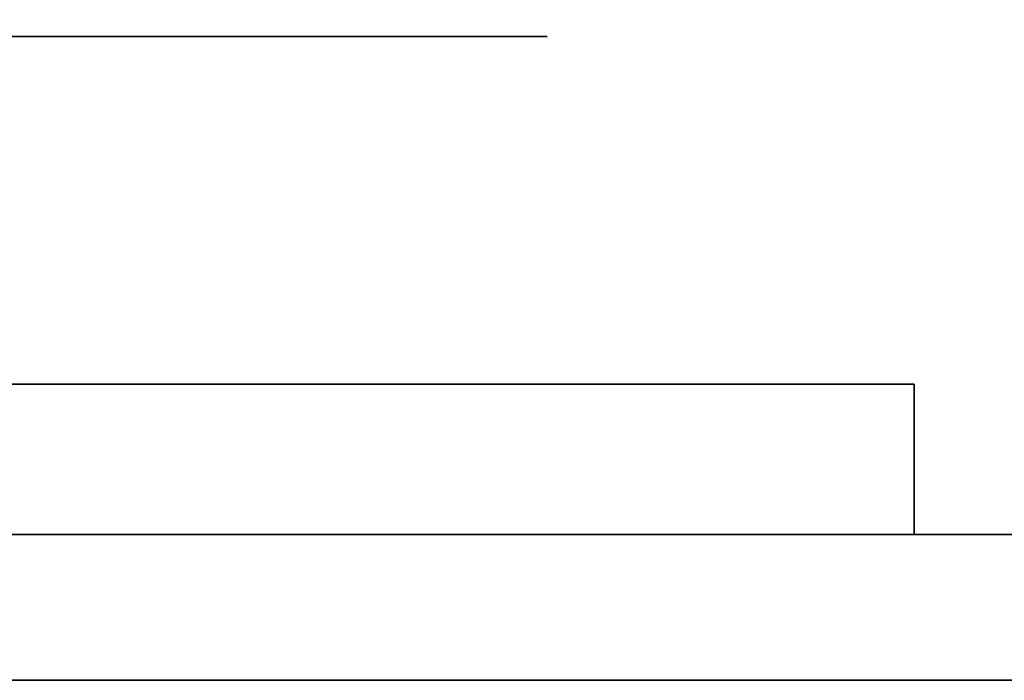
# Model space of a CAD drawing. Extents: x -1299 to -1246.9, y 2743.7 to 2747.9.
# Tile 315 of 656: x -1260.9362 to -1260.8943, y 2746.8303 to 2746.8585. Entities that reach past the tile are written whole.
import ezdxf

# ---------------------------------------------------------------- set-up
doc = ezdxf.new("R2010")
doc.units = 0
doc.header["$LTSCALE"] = 150
doc.header["$MEASUREMENT"] = 0
doc.layers.add('3DFACE_BOLT', color=7, linetype='CONTINUOUS')
doc.layers.add('3DFACE_SHAPE', color=7, linetype='CONTINUOUS')

msp = doc.modelspace()

# ---------------------------------------------------------------- linework, layer by layer
at = {"layer": '3DFACE_BOLT', "color": 1}
for points, invisible_edges in [([(-1260.934727, 2746.823949, 0.135528), (-1260.935119, 2746.823949, 0.138), (-1260.934727, 2746.873949, 0.135528)], 14), ([(-1260.934727, 2746.873949, 0.135528), (-1260.935119, 2746.823949, 0.138), (-1260.935119, 2746.873949, 0.138)], 3), ([(-1260.935119, 2746.823949, 0.138), (-1260.934727, 2746.823949, 0.140472), (-1260.935119, 2746.873949, 0.138)], 14), ([(-1260.935119, 2746.873949, 0.138), (-1260.934727, 2746.823949, 0.140472), (-1260.934727, 2746.873949, 0.140472)], 3), ([(-1260.934727, 2746.823949, 0.065528), (-1260.935119, 2746.823949, 0.068), (-1260.934727, 2746.873949, 0.065528)], 14), ([(-1260.934727, 2746.873949, 0.065528), (-1260.935119, 2746.823949, 0.068), (-1260.935119, 2746.873949, 0.068)], 3), ([(-1260.935119, 2746.823949, 0.068), (-1260.934727, 2746.823949, 0.070472), (-1260.935119, 2746.873949, 0.068)], 14), ([(-1260.935119, 2746.873949, 0.068), (-1260.934727, 2746.823949, 0.070472), (-1260.934727, 2746.873949, 0.070472)], 3), ([(-1260.933591, 2746.823949, 0.133298), (-1260.934727, 2746.823949, 0.135528), (-1260.933591, 2746.873949, 0.133298)], 14), ([(-1260.933591, 2746.873949, 0.133298), (-1260.934727, 2746.823949, 0.135528), (-1260.934727, 2746.873949, 0.135528)], 3), ([(-1260.934727, 2746.823949, 0.140472), (-1260.933591, 2746.823949, 0.142702), (-1260.934727, 2746.873949, 0.140472)], 14), ([(-1260.934727, 2746.873949, 0.140472), (-1260.933591, 2746.823949, 0.142702), (-1260.933591, 2746.873949, 0.142702)], 3), ([(-1260.933591, 2746.823949, 0.063298), (-1260.934727, 2746.823949, 0.065528), (-1260.933591, 2746.873949, 0.063298)], 14), ([(-1260.933591, 2746.873949, 0.063298), (-1260.934727, 2746.823949, 0.065528), (-1260.934727, 2746.873949, 0.065528)], 3), ([(-1260.934727, 2746.823949, 0.070472), (-1260.933591, 2746.823949, 0.072702), (-1260.934727, 2746.873949, 0.070472)], 14), ([(-1260.934727, 2746.873949, 0.070472), (-1260.933591, 2746.823949, 0.072702), (-1260.933591, 2746.873949, 0.072702)], 3), ([(-1260.931821, 2746.823949, 0.131528), (-1260.933591, 2746.823949, 0.133298), (-1260.931821, 2746.873949, 0.131528)], 14), ([(-1260.931821, 2746.873949, 0.131528), (-1260.933591, 2746.823949, 0.133298), (-1260.933591, 2746.873949, 0.133298)], 3), ([(-1260.933591, 2746.823949, 0.142702), (-1260.931821, 2746.823949, 0.144472), (-1260.933591, 2746.873949, 0.142702)], 14), ([(-1260.933591, 2746.873949, 0.142702), (-1260.931821, 2746.823949, 0.144472), (-1260.931821, 2746.873949, 0.144472)], 3), ([(-1260.931821, 2746.823949, 0.061528), (-1260.933591, 2746.823949, 0.063298), (-1260.931821, 2746.873949, 0.061528)], 14), ([(-1260.931821, 2746.873949, 0.061528), (-1260.933591, 2746.823949, 0.063298), (-1260.933591, 2746.873949, 0.063298)], 3), ([(-1260.933591, 2746.823949, 0.072702), (-1260.931821, 2746.823949, 0.074472), (-1260.933591, 2746.873949, 0.072702)], 14), ([(-1260.933591, 2746.873949, 0.072702), (-1260.931821, 2746.823949, 0.074472), (-1260.931821, 2746.873949, 0.074472)], 3), ([(-1260.929591, 2746.823949, 0.130392), (-1260.931821, 2746.823949, 0.131528), (-1260.929591, 2746.873949, 0.130392)], 14), ([(-1260.929591, 2746.873949, 0.130392), (-1260.931821, 2746.823949, 0.131528), (-1260.931821, 2746.873949, 0.131528)], 3), ([(-1260.931821, 2746.823949, 0.144472), (-1260.929591, 2746.823949, 0.145608), (-1260.931821, 2746.873949, 0.144472)], 14), ([(-1260.931821, 2746.873949, 0.144472), (-1260.929591, 2746.823949, 0.145608), (-1260.929591, 2746.873949, 0.145608)], 3), ([(-1260.929591, 2746.823949, 0.060392), (-1260.931821, 2746.823949, 0.061528), (-1260.929591, 2746.873949, 0.060392)], 14), ([(-1260.929591, 2746.873949, 0.060392), (-1260.931821, 2746.823949, 0.061528), (-1260.931821, 2746.873949, 0.061528)], 3), ([(-1260.931821, 2746.823949, 0.074472), (-1260.929591, 2746.823949, 0.075608), (-1260.931821, 2746.873949, 0.074472)], 14), ([(-1260.931821, 2746.873949, 0.074472), (-1260.929591, 2746.823949, 0.075608), (-1260.929591, 2746.873949, 0.075608)], 3), ([(-1260.927119, 2746.823949, 0.13), (-1260.929591, 2746.823949, 0.130392), (-1260.927119, 2746.873949, 0.13)], 14), ([(-1260.927119, 2746.873949, 0.13), (-1260.929591, 2746.823949, 0.130392), (-1260.929591, 2746.873949, 0.130392)], 3), ([(-1260.929591, 2746.823949, 0.145608), (-1260.927119, 2746.823949, 0.146), (-1260.929591, 2746.873949, 0.145608)], 14), ([(-1260.929591, 2746.873949, 0.145608), (-1260.927119, 2746.823949, 0.146), (-1260.927119, 2746.873949, 0.146)], 3), ([(-1260.927119, 2746.823949, 0.06), (-1260.929591, 2746.823949, 0.060392), (-1260.927119, 2746.873949, 0.06)], 14), ([(-1260.927119, 2746.873949, 0.06), (-1260.929591, 2746.823949, 0.060392), (-1260.929591, 2746.873949, 0.060392)], 3), ([(-1260.929591, 2746.823949, 0.075608), (-1260.927119, 2746.823949, 0.076), (-1260.929591, 2746.873949, 0.075608)], 14), ([(-1260.929591, 2746.873949, 0.075608), (-1260.927119, 2746.823949, 0.076), (-1260.927119, 2746.873949, 0.076)], 3), ([(-1260.924647, 2746.823949, 0.130392), (-1260.927119, 2746.823949, 0.13), (-1260.924647, 2746.873949, 0.130392)], 14), ([(-1260.924647, 2746.873949, 0.130392), (-1260.927119, 2746.823949, 0.13), (-1260.927119, 2746.873949, 0.13)], 3), ([(-1260.927119, 2746.823949, 0.146), (-1260.924647, 2746.823949, 0.145608), (-1260.927119, 2746.873949, 0.146)], 14), ([(-1260.927119, 2746.873949, 0.146), (-1260.924647, 2746.823949, 0.145608), (-1260.924647, 2746.873949, 0.145608)], 3), ([(-1260.924647, 2746.823949, 0.060392), (-1260.927119, 2746.823949, 0.06), (-1260.924647, 2746.873949, 0.060392)], 14), ([(-1260.924647, 2746.873949, 0.060392), (-1260.927119, 2746.823949, 0.06), (-1260.927119, 2746.873949, 0.06)], 3), ([(-1260.927119, 2746.823949, 0.076), (-1260.924647, 2746.823949, 0.075608), (-1260.927119, 2746.873949, 0.076)], 14), ([(-1260.927119, 2746.873949, 0.076), (-1260.924647, 2746.823949, 0.075608), (-1260.924647, 2746.873949, 0.075608)], 3), ([(-1260.922416, 2746.823949, 0.131528), (-1260.924647, 2746.823949, 0.130392), (-1260.922416, 2746.873949, 0.131528)], 14), ([(-1260.922416, 2746.873949, 0.131528), (-1260.924647, 2746.823949, 0.130392), (-1260.924647, 2746.873949, 0.130392)], 3), ([(-1260.924647, 2746.823949, 0.145608), (-1260.922416, 2746.823949, 0.144472), (-1260.924647, 2746.873949, 0.145608)], 14), ([(-1260.924647, 2746.873949, 0.145608), (-1260.922416, 2746.823949, 0.144472), (-1260.922416, 2746.873949, 0.144472)], 3), ([(-1260.922416, 2746.823949, 0.061528), (-1260.924647, 2746.823949, 0.060392), (-1260.922416, 2746.873949, 0.061528)], 14), ([(-1260.922416, 2746.873949, 0.061528), (-1260.924647, 2746.823949, 0.060392), (-1260.924647, 2746.873949, 0.060392)], 3), ([(-1260.924647, 2746.823949, 0.075608), (-1260.922416, 2746.823949, 0.074472), (-1260.924647, 2746.873949, 0.075608)], 14), ([(-1260.924647, 2746.873949, 0.075608), (-1260.922416, 2746.823949, 0.074472), (-1260.922416, 2746.873949, 0.074472)], 3), ([(-1260.920647, 2746.823949, 0.133298), (-1260.922416, 2746.823949, 0.131528), (-1260.920647, 2746.873949, 0.133298)], 14), ([(-1260.920647, 2746.873949, 0.133298), (-1260.922416, 2746.823949, 0.131528), (-1260.922416, 2746.873949, 0.131528)], 3), ([(-1260.922416, 2746.823949, 0.144472), (-1260.920647, 2746.823949, 0.142702), (-1260.922416, 2746.873949, 0.144472)], 14), ([(-1260.922416, 2746.873949, 0.144472), (-1260.920647, 2746.823949, 0.142702), (-1260.920647, 2746.873949, 0.142702)], 3), ([(-1260.920647, 2746.823949, 0.063298), (-1260.922416, 2746.823949, 0.061528), (-1260.920647, 2746.873949, 0.063298)], 14), ([(-1260.920647, 2746.873949, 0.063298), (-1260.922416, 2746.823949, 0.061528), (-1260.922416, 2746.873949, 0.061528)], 3), ([(-1260.922416, 2746.823949, 0.074472), (-1260.920647, 2746.823949, 0.072702), (-1260.922416, 2746.873949, 0.074472)], 14), ([(-1260.922416, 2746.873949, 0.074472), (-1260.920647, 2746.823949, 0.072702), (-1260.920647, 2746.873949, 0.072702)], 3), ([(-1260.91951, 2746.823949, 0.135528), (-1260.920647, 2746.823949, 0.133298), (-1260.91951, 2746.873949, 0.135528)], 14), ([(-1260.91951, 2746.873949, 0.135528), (-1260.920647, 2746.823949, 0.133298), (-1260.920647, 2746.873949, 0.133298)], 3), ([(-1260.920647, 2746.823949, 0.142702), (-1260.91951, 2746.823949, 0.140472), (-1260.920647, 2746.873949, 0.142702)], 14), ([(-1260.920647, 2746.873949, 0.142702), (-1260.91951, 2746.823949, 0.140472), (-1260.91951, 2746.873949, 0.140472)], 3), ([(-1260.91951, 2746.823949, 0.065528), (-1260.920647, 2746.823949, 0.063298), (-1260.91951, 2746.873949, 0.065528)], 14), ([(-1260.91951, 2746.873949, 0.065528), (-1260.920647, 2746.823949, 0.063298), (-1260.920647, 2746.873949, 0.063298)], 3), ([(-1260.920647, 2746.823949, 0.072702), (-1260.91951, 2746.823949, 0.070472), (-1260.920647, 2746.873949, 0.072702)], 14), ([(-1260.920647, 2746.873949, 0.072702), (-1260.91951, 2746.823949, 0.070472), (-1260.91951, 2746.873949, 0.070472)], 3), ([(-1260.919119, 2746.823949, 0.138), (-1260.91951, 2746.823949, 0.135528), (-1260.919119, 2746.873949, 0.138)], 14), ([(-1260.919119, 2746.873949, 0.138), (-1260.91951, 2746.823949, 0.135528), (-1260.91951, 2746.873949, 0.135528)], 3), ([(-1260.91951, 2746.823949, 0.140472), (-1260.919119, 2746.823949, 0.138), (-1260.91951, 2746.873949, 0.140472)], 14), ([(-1260.91951, 2746.873949, 0.140472), (-1260.919119, 2746.823949, 0.138), (-1260.919119, 2746.873949, 0.138)], 3), ([(-1260.919119, 2746.823949, 0.068), (-1260.91951, 2746.823949, 0.065528), (-1260.919119, 2746.873949, 0.068)], 14), ([(-1260.919119, 2746.873949, 0.068), (-1260.91951, 2746.823949, 0.065528), (-1260.91951, 2746.873949, 0.065528)], 3), ([(-1260.91951, 2746.823949, 0.070472), (-1260.919119, 2746.823949, 0.068), (-1260.91951, 2746.873949, 0.070472)], 14), ([(-1260.91951, 2746.873949, 0.070472), (-1260.919119, 2746.823949, 0.068), (-1260.919119, 2746.873949, 0.068)], 3), ([(-1260.933806, 2746.842949, 0.126417), (-1260.940494, 2746.842949, 0.138), (-1260.933806, 2746.857749, 0.126417)], 14), ([(-1260.933806, 2746.857749, 0.126417), (-1260.940494, 2746.842949, 0.138), (-1260.940494, 2746.857749, 0.138)], 3), ([(-1260.940494, 2746.842949, 0.138), (-1260.933806, 2746.842949, 0.149583), (-1260.940494, 2746.857749, 0.138)], 14), ([(-1260.940494, 2746.857749, 0.138), (-1260.933806, 2746.842949, 0.149583), (-1260.933806, 2746.857749, 0.149583)], 3), ([(-1260.933806, 2746.857749, 0.126417), (-1260.940494, 2746.857749, 0.138), (-1260.933806, 2746.857749, 0.149583)], 12), ([(-1260.933806, 2746.842949, 0.056417), (-1260.940494, 2746.842949, 0.068), (-1260.933806, 2746.857749, 0.056417)], 14), ([(-1260.933806, 2746.857749, 0.056417), (-1260.940494, 2746.842949, 0.068), (-1260.940494, 2746.857749, 0.068)], 3), ([(-1260.940494, 2746.842949, 0.068), (-1260.933806, 2746.842949, 0.079583), (-1260.940494, 2746.857749, 0.068)], 14), ([(-1260.940494, 2746.857749, 0.068), (-1260.933806, 2746.842949, 0.079583), (-1260.933806, 2746.857749, 0.079583)], 3), ([(-1260.933806, 2746.857749, 0.056417), (-1260.940494, 2746.857749, 0.068), (-1260.933806, 2746.857749, 0.079583)], 12), ([(-1260.920431, 2746.842949, 0.126417), (-1260.933806, 2746.842949, 0.126417), (-1260.920431, 2746.857749, 0.126417)], 14), ([(-1260.920431, 2746.857749, 0.126417), (-1260.933806, 2746.842949, 0.126417), (-1260.933806, 2746.857749, 0.126417)], 3), ([(-1260.933806, 2746.842949, 0.149583), (-1260.920431, 2746.842949, 0.149583), (-1260.933806, 2746.857749, 0.149583)], 14), ([(-1260.933806, 2746.857749, 0.149583), (-1260.920431, 2746.842949, 0.149583), (-1260.920431, 2746.857749, 0.149583)], 3), ([(-1260.920431, 2746.857749, 0.126417), (-1260.933806, 2746.857749, 0.126417), (-1260.920431, 2746.857749, 0.149583)], 14), ([(-1260.920431, 2746.857749, 0.149583), (-1260.933806, 2746.857749, 0.126417), (-1260.933806, 2746.857749, 0.149583)], 3), ([(-1260.920431, 2746.842949, 0.056417), (-1260.933806, 2746.842949, 0.056417), (-1260.920431, 2746.857749, 0.056417)], 14), ([(-1260.920431, 2746.857749, 0.056417), (-1260.933806, 2746.842949, 0.056417), (-1260.933806, 2746.857749, 0.056417)], 3), ([(-1260.933806, 2746.842949, 0.079583), (-1260.920431, 2746.842949, 0.079583), (-1260.933806, 2746.857749, 0.079583)], 14), ([(-1260.933806, 2746.857749, 0.079583), (-1260.920431, 2746.842949, 0.079583), (-1260.920431, 2746.857749, 0.079583)], 3), ([(-1260.920431, 2746.857749, 0.056417), (-1260.933806, 2746.857749, 0.056417), (-1260.920431, 2746.857749, 0.079583)], 14), ([(-1260.920431, 2746.857749, 0.079583), (-1260.933806, 2746.857749, 0.056417), (-1260.933806, 2746.857749, 0.079583)], 3), ([(-1260.913744, 2746.842949, 0.138), (-1260.920431, 2746.842949, 0.126417), (-1260.913744, 2746.857749, 0.138)], 14), ([(-1260.913744, 2746.857749, 0.138), (-1260.920431, 2746.842949, 0.126417), (-1260.920431, 2746.857749, 0.126417)], 3), ([(-1260.920431, 2746.842949, 0.149583), (-1260.913744, 2746.842949, 0.138), (-1260.920431, 2746.857749, 0.149583)], 14), ([(-1260.920431, 2746.857749, 0.149583), (-1260.913744, 2746.842949, 0.138), (-1260.913744, 2746.857749, 0.138)], 3), ([(-1260.913744, 2746.857749, 0.138), (-1260.920431, 2746.857749, 0.126417), (-1260.920431, 2746.857749, 0.149583)], 2), ([(-1260.913744, 2746.842949, 0.068), (-1260.920431, 2746.842949, 0.056417), (-1260.913744, 2746.857749, 0.068)], 14), ([(-1260.913744, 2746.857749, 0.068), (-1260.920431, 2746.842949, 0.056417), (-1260.920431, 2746.857749, 0.056417)], 3), ([(-1260.920431, 2746.842949, 0.079583), (-1260.913744, 2746.842949, 0.068), (-1260.920431, 2746.857749, 0.079583)], 14), ([(-1260.920431, 2746.857749, 0.079583), (-1260.913744, 2746.842949, 0.068), (-1260.913744, 2746.857749, 0.068)], 3), ([(-1260.913744, 2746.857749, 0.068), (-1260.920431, 2746.857749, 0.056417), (-1260.920431, 2746.857749, 0.079583)], 2), ([(-1260.933806, 2746.842949, 0.149583), (-1260.940494, 2746.842949, 0.138), (-1260.933806, 2746.842949, 0.126417)], 12), ([(-1260.933806, 2746.842949, 0.079583), (-1260.940494, 2746.842949, 0.068), (-1260.933806, 2746.842949, 0.056417)], 12), ([(-1260.920431, 2746.842949, 0.149583), (-1260.933806, 2746.842949, 0.149583), (-1260.920431, 2746.842949, 0.126417)], 14), ([(-1260.920431, 2746.842949, 0.126417), (-1260.933806, 2746.842949, 0.149583), (-1260.933806, 2746.842949, 0.126417)], 3), ([(-1260.920431, 2746.842949, 0.079583), (-1260.933806, 2746.842949, 0.079583), (-1260.920431, 2746.842949, 0.056417)], 14), ([(-1260.920431, 2746.842949, 0.056417), (-1260.933806, 2746.842949, 0.079583), (-1260.933806, 2746.842949, 0.056417)], 3), ([(-1260.913744, 2746.842949, 0.138), (-1260.920431, 2746.842949, 0.149583), (-1260.920431, 2746.842949, 0.126417)], 2), ([(-1260.913744, 2746.842949, 0.068), (-1260.920431, 2746.842949, 0.079583), (-1260.920431, 2746.842949, 0.056417)], 2)]:
    msp.add_3dface(points, dxfattribs=dict(at, invisible_edges=invisible_edges))
at = {"layer": '3DFACE_SHAPE', "color": 13}
for points, invisible_edges in [([(-1257.046219, 2746.884449, 0.198), (-1260.927119, 2746.836549, 0.198), (-1260.944219, 2746.884449, 0.198)], 3), ([(-1260.927119, 2746.836549, 0.198), (-1260.944219, 2746.836549, 0.198), (-1260.944219, 2746.884449, 0.198)], 12), ([(-1260.944219, 2746.782449, 0.206), (-1257.046219, 2746.782449, 0.206), (-1260.944219, 2746.884449, 0.206)], 2), ([(-1257.046219, 2746.782449, 0.206), (-1257.046219, 2746.884449, 0.206), (-1260.944219, 2746.884449, 0.206)], 12), ([(-1260.944219, 2746.884449), (-1257.046219, 2746.884449), (-1260.944219, 2746.782449)], 2), ([(-1257.046219, 2746.884449), (-1257.046219, 2746.782449), (-1260.944219, 2746.782449)], 12), ([(-1260.944219, 2746.836549, 0.008), (-1257.046219, 2746.836549, 0.008), (-1260.944219, 2746.884449, 0.008)], 2), ([(-1257.046219, 2746.836549, 0.008), (-1257.046219, 2746.884449, 0.008), (-1260.944219, 2746.884449, 0.008)], 12), ([(-1257.063319, 2746.836549, 0.198), (-1260.927119, 2746.836549, 0.198), (-1257.046219, 2746.884449, 0.198)], 14), ([(-1260.898119, 2746.836549, 0.173), (-1260.980719, 2746.842949, 0.173), (-1260.987119, 2746.836549, 0.173)], 3), ([(-1260.980719, 2746.842949, 0.033), (-1260.898119, 2746.836549, 0.033), (-1260.987119, 2746.836549, 0.033)], 13), ([(-1260.927119, 2746.842949, 0.173), (-1260.933129, 2746.842949, 0.14401), (-1260.980719, 2746.842949, 0.173)], 15), ([(-1260.933129, 2746.842949, 0.14401), (-1260.935619, 2746.842949, 0.138), (-1260.980719, 2746.842949, 0.173)], 14), ([(-1260.935619, 2746.842949, 0.068), (-1260.980719, 2746.842949, 0.173), (-1260.935619, 2746.842949, 0.138)], 15), ([(-1260.935619, 2746.842949, 0.068), (-1260.933129, 2746.842949, 0.06199), (-1260.980719, 2746.842949, 0.173)], 14), ([(-1260.980719, 2746.842949, 0.173), (-1260.933129, 2746.842949, 0.06199), (-1260.980719, 2746.842949, 0.033)], 3), ([(-1260.933129, 2746.842949, 0.06199), (-1260.898119, 2746.842949, 0.033), (-1260.980719, 2746.842949, 0.033)], 13), ([(-1260.927119, 2746.842949, 0.173), (-1260.980719, 2746.842949, 0.173), (-1260.898119, 2746.836549, 0.173)], 14), ([(-1260.980719, 2746.842949, 0.033), (-1260.898119, 2746.842949, 0.033), (-1260.898119, 2746.836549, 0.033)], 12), ([(-1260.933129, 2746.842949, 0.07401), (-1260.935619, 2746.842949, 0.068), (-1260.933129, 2746.842949, 0.13199)], 14), ([(-1260.933129, 2746.842949, 0.13199), (-1260.935619, 2746.842949, 0.068), (-1260.935619, 2746.842949, 0.138)], 3), ([(-1260.933129, 2746.842949, 0.14401), (-1260.933129, 2746.836549, 0.14401), (-1260.935619, 2746.842949, 0.138)], 3), ([(-1260.933129, 2746.836549, 0.14401), (-1260.935619, 2746.836549, 0.138), (-1260.935619, 2746.842949, 0.138)], 14), ([(-1260.935619, 2746.842949, 0.138), (-1260.935619, 2746.836549, 0.138), (-1260.933129, 2746.842949, 0.13199)], 3), ([(-1260.935619, 2746.836549, 0.138), (-1260.933129, 2746.836549, 0.13199), (-1260.933129, 2746.842949, 0.13199)], 14), ([(-1260.933129, 2746.842949, 0.07401), (-1260.933129, 2746.836549, 0.07401), (-1260.935619, 2746.842949, 0.068)], 3), ([(-1260.933129, 2746.836549, 0.07401), (-1260.935619, 2746.836549, 0.068), (-1260.935619, 2746.842949, 0.068)], 14), ([(-1260.935619, 2746.842949, 0.068), (-1260.935619, 2746.836549, 0.068), (-1260.933129, 2746.842949, 0.06199)], 3), ([(-1260.935619, 2746.836549, 0.068), (-1260.933129, 2746.836549, 0.06199), (-1260.933129, 2746.842949, 0.06199)], 14), ([(-1260.927119, 2746.842949, 0.1465), (-1260.933129, 2746.842949, 0.14401), (-1260.927119, 2746.842949, 0.173)], 14), ([(-1260.933129, 2746.842949, 0.06199), (-1260.927119, 2746.842949, 0.0595), (-1260.898119, 2746.842949, 0.033)], 14), ([(-1260.933129, 2746.842949, 0.13199), (-1260.927119, 2746.842949, 0.1295), (-1260.933129, 2746.842949, 0.07401)], 14), ([(-1260.927119, 2746.842949, 0.1295), (-1260.927119, 2746.842949, 0.0765), (-1260.933129, 2746.842949, 0.07401)], 13), ([(-1260.933129, 2746.842949, 0.13199), (-1260.933129, 2746.836549, 0.13199), (-1260.927119, 2746.842949, 0.1295)], 3), ([(-1260.933129, 2746.836549, 0.13199), (-1260.927119, 2746.836549, 0.1295), (-1260.927119, 2746.842949, 0.1295)], 14), ([(-1260.927119, 2746.842949, 0.1465), (-1260.927119, 2746.836549, 0.1465), (-1260.933129, 2746.842949, 0.14401)], 3), ([(-1260.927119, 2746.836549, 0.1465), (-1260.933129, 2746.836549, 0.14401), (-1260.933129, 2746.842949, 0.14401)], 14), ([(-1260.933129, 2746.842949, 0.06199), (-1260.933129, 2746.836549, 0.06199), (-1260.927119, 2746.842949, 0.0595)], 3), ([(-1260.933129, 2746.836549, 0.06199), (-1260.927119, 2746.836549, 0.0595), (-1260.927119, 2746.842949, 0.0595)], 14), ([(-1260.927119, 2746.842949, 0.0765), (-1260.927119, 2746.836549, 0.0765), (-1260.933129, 2746.842949, 0.07401)], 3), ([(-1260.927119, 2746.836549, 0.0765), (-1260.933129, 2746.836549, 0.07401), (-1260.933129, 2746.842949, 0.07401)], 14), ([(-1260.927119, 2746.842949, 0.0595), (-1260.921108, 2746.842949, 0.06199), (-1260.898119, 2746.842949, 0.033)], 14), ([(-1260.898119, 2746.842949, 0.173), (-1260.921108, 2746.842949, 0.14401), (-1260.927119, 2746.842949, 0.173)], 3), ([(-1260.921108, 2746.842949, 0.14401), (-1260.927119, 2746.842949, 0.1465), (-1260.927119, 2746.842949, 0.173)], 14), ([(-1260.921108, 2746.842949, 0.07401), (-1260.927119, 2746.842949, 0.0765), (-1260.921108, 2746.842949, 0.13199)], 14), ([(-1260.927119, 2746.842949, 0.0765), (-1260.927119, 2746.842949, 0.1295), (-1260.921108, 2746.842949, 0.13199)], 13), ([(-1260.927119, 2746.842949, 0.1295), (-1260.927119, 2746.836549, 0.1295), (-1260.921108, 2746.842949, 0.13199)], 3), ([(-1260.927119, 2746.836549, 0.1295), (-1260.921108, 2746.836549, 0.13199), (-1260.921108, 2746.842949, 0.13199)], 14), ([(-1260.921108, 2746.842949, 0.14401), (-1260.921108, 2746.836549, 0.14401), (-1260.927119, 2746.842949, 0.1465)], 3), ([(-1260.921108, 2746.836549, 0.14401), (-1260.927119, 2746.836549, 0.1465), (-1260.927119, 2746.842949, 0.1465)], 14), ([(-1260.927119, 2746.842949, 0.0595), (-1260.927119, 2746.836549, 0.0595), (-1260.921108, 2746.842949, 0.06199)], 3), ([(-1260.927119, 2746.836549, 0.0595), (-1260.921108, 2746.836549, 0.06199), (-1260.921108, 2746.842949, 0.06199)], 14), ([(-1260.921108, 2746.842949, 0.07401), (-1260.921108, 2746.836549, 0.07401), (-1260.927119, 2746.842949, 0.0765)], 3), ([(-1260.921108, 2746.836549, 0.07401), (-1260.927119, 2746.836549, 0.0765), (-1260.927119, 2746.842949, 0.0765)], 14), ([(-1260.898119, 2746.842949, 0.173), (-1260.927119, 2746.842949, 0.173), (-1260.898119, 2746.836549, 0.173)], 2), ([(-1260.921108, 2746.842949, 0.06199), (-1260.918619, 2746.842949, 0.068), (-1260.898119, 2746.842949, 0.033)], 14), ([(-1260.921108, 2746.842949, 0.13199), (-1260.918619, 2746.842949, 0.138), (-1260.921108, 2746.842949, 0.07401)], 14), ([(-1260.921108, 2746.842949, 0.07401), (-1260.918619, 2746.842949, 0.138), (-1260.918619, 2746.842949, 0.068)], 3), ([(-1260.918619, 2746.842949, 0.138), (-1260.921108, 2746.842949, 0.14401), (-1260.898119, 2746.842949, 0.173)], 14), ([(-1260.921108, 2746.842949, 0.13199), (-1260.921108, 2746.836549, 0.13199), (-1260.918619, 2746.842949, 0.138)], 3), ([(-1260.921108, 2746.836549, 0.13199), (-1260.918619, 2746.836549, 0.138), (-1260.918619, 2746.842949, 0.138)], 14), ([(-1260.918619, 2746.842949, 0.138), (-1260.918619, 2746.836549, 0.138), (-1260.921108, 2746.842949, 0.14401)], 3), ([(-1260.918619, 2746.836549, 0.138), (-1260.921108, 2746.836549, 0.14401), (-1260.921108, 2746.842949, 0.14401)], 14), ([(-1260.921108, 2746.842949, 0.06199), (-1260.921108, 2746.836549, 0.06199), (-1260.918619, 2746.842949, 0.068)], 3), ([(-1260.921108, 2746.836549, 0.06199), (-1260.918619, 2746.836549, 0.068), (-1260.918619, 2746.842949, 0.068)], 14), ([(-1260.918619, 2746.842949, 0.068), (-1260.918619, 2746.836549, 0.068), (-1260.921108, 2746.842949, 0.07401)], 3), ([(-1260.918619, 2746.836549, 0.068), (-1260.921108, 2746.836549, 0.07401), (-1260.921108, 2746.842949, 0.07401)], 14), ([(-1260.918619, 2746.842949, 0.138), (-1260.898119, 2746.842949, 0.033), (-1260.918619, 2746.842949, 0.068)], 15), ([(-1260.898119, 2746.842949, 0.033), (-1260.918619, 2746.842949, 0.138), (-1260.898119, 2746.842949, 0.173)], 3), ([(-1260.898119, 2746.836549, 0.173), (-1260.898119, 2746.836549, 0.033), (-1260.898119, 2746.842949, 0.173)], 2), ([(-1260.898119, 2746.836549, 0.033), (-1260.898119, 2746.842949, 0.033), (-1260.898119, 2746.842949, 0.173)], 12), ([(-1260.935619, 2746.836549, 0.138), (-1260.933129, 2746.836549, 0.14401), (-1260.987119, 2746.836549, 0.138)], 14), ([(-1260.933129, 2746.836549, 0.14401), (-1260.927119, 2746.836549, 0.1465), (-1260.987119, 2746.836549, 0.138)], 14), ([(-1260.987119, 2746.836549, 0.138), (-1260.927119, 2746.836549, 0.1465), (-1260.987119, 2746.836549, 0.173)], 15), ([(-1260.927119, 2746.836549, 0.1465), (-1260.921108, 2746.836549, 0.14401), (-1260.987119, 2746.836549, 0.173)], 14), ([(-1260.987119, 2746.836549, 0.173), (-1260.921108, 2746.836549, 0.14401), (-1260.898119, 2746.836549, 0.173)], 3), ([(-1260.935619, 2746.836549, 0.138), (-1260.987119, 2746.836549, 0.138), (-1260.933129, 2746.836549, 0.07401)], 15), ([(-1260.933129, 2746.836549, 0.07401), (-1260.987119, 2746.836549, 0.138), (-1260.935619, 2746.836549, 0.068)], 3), ([(-1260.987119, 2746.836549, 0.138), (-1260.987119, 2746.836549, 0.068), (-1260.935619, 2746.836549, 0.068)], 14), ([(-1260.898119, 2746.836549, 0.033), (-1260.933129, 2746.836549, 0.06199), (-1260.987119, 2746.836549, 0.033)], 3), ([(-1260.987119, 2746.836549, 0.033), (-1260.933129, 2746.836549, 0.06199), (-1260.987119, 2746.836549, 0.068)], 3), ([(-1260.933129, 2746.836549, 0.06199), (-1260.935619, 2746.836549, 0.068), (-1260.987119, 2746.836549, 0.068)], 14), ([(-1260.927119, 2746.836549, 0.198), (-1260.933129, 2746.836549, 0.14401), (-1260.944219, 2746.836549, 0.198)], 15), ([(-1260.933129, 2746.836549, 0.14401), (-1260.935619, 2746.836549, 0.138), (-1260.944219, 2746.836549, 0.198)], 14), ([(-1260.944219, 2746.836549, 0.198), (-1260.935619, 2746.836549, 0.138), (-1260.944219, 2746.836549, 0.008)], 3), ([(-1260.935619, 2746.836549, 0.068), (-1260.944219, 2746.836549, 0.008), (-1260.935619, 2746.836549, 0.138)], 15), ([(-1260.935619, 2746.836549, 0.068), (-1260.933129, 2746.836549, 0.06199), (-1260.944219, 2746.836549, 0.008)], 14), ([(-1260.933129, 2746.836549, 0.06199), (-1260.927119, 2746.836549, 0.0595), (-1260.944219, 2746.836549, 0.008)], 14), ([(-1257.046219, 2746.836549, 0.008), (-1260.944219, 2746.836549, 0.008), (-1260.927119, 2746.836549, 0.0595)], 14), ([(-1260.933129, 2746.836549, 0.13199), (-1260.935619, 2746.836549, 0.138), (-1260.933129, 2746.836549, 0.07401)], 14), ([(-1260.933129, 2746.830349, 0.13199), (-1260.933129, 2746.836549, 0.13199), (-1260.935619, 2746.830349, 0.138)], 3), ([(-1260.933129, 2746.836549, 0.13199), (-1260.935619, 2746.836549, 0.138), (-1260.935619, 2746.830349, 0.138)], 14), ([(-1260.935619, 2746.830349, 0.138), (-1260.935619, 2746.836549, 0.138), (-1260.933129, 2746.830349, 0.14401)], 3), ([(-1260.935619, 2746.836549, 0.138), (-1260.933129, 2746.836549, 0.14401), (-1260.933129, 2746.830349, 0.14401)], 14), ([(-1260.933129, 2746.830349, 0.06199), (-1260.933129, 2746.836549, 0.06199), (-1260.935619, 2746.830349, 0.068)], 3), ([(-1260.933129, 2746.836549, 0.06199), (-1260.935619, 2746.836549, 0.068), (-1260.935619, 2746.830349, 0.068)], 14), ([(-1260.935619, 2746.830349, 0.068), (-1260.935619, 2746.836549, 0.068), (-1260.933129, 2746.830349, 0.07401)], 3), ([(-1260.935619, 2746.836549, 0.068), (-1260.933129, 2746.836549, 0.07401), (-1260.933129, 2746.830349, 0.07401)], 14), ([(-1260.933129, 2746.836549, 0.07401), (-1260.935619, 2746.836549, 0.068), (-1260.933129, 2746.836549, 0.13199)], 14), ([(-1260.933129, 2746.836549, 0.13199), (-1260.935619, 2746.836549, 0.068), (-1260.935619, 2746.836549, 0.138)], 3), ([(-1260.933129, 2746.836549, 0.07401), (-1260.927119, 2746.836549, 0.0765), (-1260.933129, 2746.836549, 0.13199)], 14), ([(-1260.927119, 2746.836549, 0.0765), (-1260.927119, 2746.836549, 0.1295), (-1260.933129, 2746.836549, 0.13199)], 13), ([(-1260.898119, 2746.836549, 0.033), (-1260.927119, 2746.836549, 0.0595), (-1260.933129, 2746.836549, 0.06199)], 13), ([(-1260.933129, 2746.830349, 0.14401), (-1260.933129, 2746.836549, 0.14401), (-1260.927119, 2746.830349, 0.1465)], 3), ([(-1260.933129, 2746.836549, 0.14401), (-1260.927119, 2746.836549, 0.1465), (-1260.927119, 2746.830349, 0.1465)], 14), ([(-1260.927119, 2746.830349, 0.1295), (-1260.927119, 2746.836549, 0.1295), (-1260.933129, 2746.830349, 0.13199)], 3), ([(-1260.927119, 2746.836549, 0.1295), (-1260.933129, 2746.836549, 0.13199), (-1260.933129, 2746.830349, 0.13199)], 14), ([(-1260.933129, 2746.830349, 0.07401), (-1260.933129, 2746.836549, 0.07401), (-1260.927119, 2746.830349, 0.0765)], 3), ([(-1260.933129, 2746.836549, 0.07401), (-1260.927119, 2746.836549, 0.0765), (-1260.927119, 2746.830349, 0.0765)], 14), ([(-1260.927119, 2746.830349, 0.0595), (-1260.927119, 2746.836549, 0.0595), (-1260.933129, 2746.830349, 0.06199)], 3), ([(-1260.927119, 2746.836549, 0.0595), (-1260.933129, 2746.836549, 0.06199), (-1260.933129, 2746.830349, 0.06199)], 14), ([(-1260.927119, 2746.836549, 0.1465), (-1260.933129, 2746.836549, 0.14401), (-1260.927119, 2746.836549, 0.198)], 14), ([(-1260.933129, 2746.836549, 0.13199), (-1260.927119, 2746.836549, 0.1295), (-1260.933129, 2746.836549, 0.07401)], 14), ([(-1260.927119, 2746.836549, 0.1295), (-1260.927119, 2746.836549, 0.0765), (-1260.933129, 2746.836549, 0.07401)], 13), ([(-1260.921108, 2746.836549, 0.13199), (-1260.927119, 2746.836549, 0.1295), (-1260.921108, 2746.836549, 0.07401)], 14), ([(-1260.927119, 2746.836549, 0.1295), (-1260.927119, 2746.836549, 0.0765), (-1260.921108, 2746.836549, 0.07401)], 13), ([(-1260.921108, 2746.836549, 0.06199), (-1260.927119, 2746.836549, 0.0595), (-1260.898119, 2746.836549, 0.033)], 14), ([(-1260.927119, 2746.830349, 0.1465), (-1260.927119, 2746.836549, 0.1465), (-1260.921108, 2746.830349, 0.14401)], 3), ([(-1260.927119, 2746.836549, 0.1465), (-1260.921108, 2746.836549, 0.14401), (-1260.921108, 2746.830349, 0.14401)], 14), ([(-1260.921108, 2746.830349, 0.13199), (-1260.921108, 2746.836549, 0.13199), (-1260.927119, 2746.830349, 0.1295)], 3), ([(-1260.921108, 2746.836549, 0.13199), (-1260.927119, 2746.836549, 0.1295), (-1260.927119, 2746.830349, 0.1295)], 14), ([(-1260.927119, 2746.830349, 0.0765), (-1260.927119, 2746.836549, 0.0765), (-1260.921108, 2746.830349, 0.07401)], 3), ([(-1260.927119, 2746.836549, 0.0765), (-1260.921108, 2746.836549, 0.07401), (-1260.921108, 2746.830349, 0.07401)], 14), ([(-1260.921108, 2746.830349, 0.06199), (-1260.921108, 2746.836549, 0.06199), (-1260.927119, 2746.830349, 0.0595)], 3), ([(-1260.921108, 2746.836549, 0.06199), (-1260.927119, 2746.836549, 0.0595), (-1260.927119, 2746.830349, 0.0595)], 14), ([(-1260.921108, 2746.836549, 0.06199), (-1257.046219, 2746.836549, 0.008), (-1260.927119, 2746.836549, 0.0595)], 3), ([(-1260.921108, 2746.836549, 0.13199), (-1257.063319, 2746.836549, 0.0765), (-1260.927119, 2746.836549, 0.1295)], 3), ([(-1257.063319, 2746.836549, 0.0765), (-1257.069329, 2746.836549, 0.07401), (-1260.927119, 2746.836549, 0.1295)], 14), ([(-1260.927119, 2746.836549, 0.1295), (-1257.069329, 2746.836549, 0.07401), (-1260.927119, 2746.836549, 0.0765)], 15), ([(-1257.069329, 2746.836549, 0.07401), (-1260.921108, 2746.836549, 0.07401), (-1260.927119, 2746.836549, 0.0765)], 15), ([(-1260.921108, 2746.836549, 0.14401), (-1260.927119, 2746.836549, 0.1465), (-1257.069329, 2746.836549, 0.14401)], 14), ([(-1260.927119, 2746.836549, 0.1465), (-1260.927119, 2746.836549, 0.198), (-1257.069329, 2746.836549, 0.14401)], 15), ([(-1257.069329, 2746.836549, 0.14401), (-1260.927119, 2746.836549, 0.198), (-1257.063319, 2746.836549, 0.1465)], 3), ([(-1260.927119, 2746.836549, 0.198), (-1257.063319, 2746.836549, 0.198), (-1257.063319, 2746.836549, 0.1465)], 14), ([(-1260.921108, 2746.836549, 0.14401), (-1260.918619, 2746.836549, 0.138), (-1260.898119, 2746.836549, 0.173)], 14), ([(-1260.921108, 2746.836549, 0.07401), (-1260.918619, 2746.836549, 0.068), (-1260.921108, 2746.836549, 0.13199)], 14), ([(-1260.918619, 2746.836549, 0.068), (-1260.898119, 2746.836549, 0.033), (-1260.921108, 2746.836549, 0.13199)], 15), ([(-1260.921108, 2746.836549, 0.13199), (-1260.898119, 2746.836549, 0.033), (-1260.918619, 2746.836549, 0.138)], 3), ([(-1260.918619, 2746.836549, 0.068), (-1260.921108, 2746.836549, 0.06199), (-1260.898119, 2746.836549, 0.033)], 14), ([(-1260.921108, 2746.830349, 0.14401), (-1260.921108, 2746.836549, 0.14401), (-1260.918619, 2746.830349, 0.138)], 3), ([(-1260.921108, 2746.836549, 0.14401), (-1260.918619, 2746.836549, 0.138), (-1260.918619, 2746.830349, 0.138)], 14), ([(-1260.918619, 2746.830349, 0.138), (-1260.918619, 2746.836549, 0.138), (-1260.921108, 2746.830349, 0.13199)], 3), ([(-1260.918619, 2746.836549, 0.138), (-1260.921108, 2746.836549, 0.13199), (-1260.921108, 2746.830349, 0.13199)], 14), ([(-1260.921108, 2746.830349, 0.07401), (-1260.921108, 2746.836549, 0.07401), (-1260.918619, 2746.830349, 0.068)], 3), ([(-1260.921108, 2746.836549, 0.07401), (-1260.918619, 2746.836549, 0.068), (-1260.918619, 2746.830349, 0.068)], 14), ([(-1260.918619, 2746.830349, 0.068), (-1260.918619, 2746.836549, 0.068), (-1260.921108, 2746.830349, 0.06199)], 3), ([(-1260.918619, 2746.836549, 0.068), (-1260.921108, 2746.836549, 0.06199), (-1260.921108, 2746.830349, 0.06199)], 14), ([(-1257.069329, 2746.836549, 0.06199), (-1257.063319, 2746.836549, 0.0595), (-1260.921108, 2746.836549, 0.06199)], 14), ([(-1257.063319, 2746.836549, 0.0595), (-1257.046219, 2746.836549, 0.008), (-1260.921108, 2746.836549, 0.06199)], 15), ([(-1260.921108, 2746.836549, 0.06199), (-1260.918619, 2746.836549, 0.068), (-1257.069329, 2746.836549, 0.06199)], 14), ([(-1260.918619, 2746.836549, 0.068), (-1260.921108, 2746.836549, 0.07401), (-1257.071819, 2746.836549, 0.068)], 14), ([(-1257.071819, 2746.836549, 0.068), (-1260.921108, 2746.836549, 0.07401), (-1257.069329, 2746.836549, 0.07401)], 3), ([(-1257.069329, 2746.836549, 0.13199), (-1257.063319, 2746.836549, 0.1295), (-1260.921108, 2746.836549, 0.13199)], 14), ([(-1257.063319, 2746.836549, 0.1295), (-1257.063319, 2746.836549, 0.0765), (-1260.921108, 2746.836549, 0.13199)], 15), ([(-1260.921108, 2746.836549, 0.13199), (-1260.918619, 2746.836549, 0.138), (-1257.069329, 2746.836549, 0.13199)], 14), ([(-1257.069329, 2746.836549, 0.14401), (-1257.071819, 2746.836549, 0.138), (-1260.921108, 2746.836549, 0.14401)], 14), ([(-1257.071819, 2746.836549, 0.138), (-1260.918619, 2746.836549, 0.138), (-1260.921108, 2746.836549, 0.14401)], 13), ([(-1260.898119, 2746.836549, 0.033), (-1260.898119, 2746.836549, 0.173), (-1260.918619, 2746.836549, 0.138)], 14), ([(-1257.069329, 2746.836549, 0.06199), (-1260.918619, 2746.836549, 0.068), (-1257.071819, 2746.836549, 0.068)], 3), ([(-1260.918619, 2746.836549, 0.138), (-1257.071819, 2746.836549, 0.138), (-1257.069329, 2746.836549, 0.13199)], 13), ([(-1260.935619, 2746.830349, 0.138), (-1260.933129, 2746.830349, 0.14401), (-1260.944219, 2746.830349, 0.138)], 14), ([(-1260.944219, 2746.830349, 0.138), (-1260.933129, 2746.830349, 0.14401), (-1260.944219, 2746.830349, 0.198)], 15), ([(-1260.933129, 2746.830349, 0.14401), (-1260.927119, 2746.830349, 0.1465), (-1260.944219, 2746.830349, 0.198)], 14), ([(-1257.063319, 2746.830349, 0.1465), (-1260.944219, 2746.830349, 0.198), (-1260.927119, 2746.830349, 0.1465)], 15), ([(-1260.944219, 2746.830349, 0.198), (-1257.063319, 2746.830349, 0.1465), (-1257.046219, 2746.830349, 0.198)], 3), ([(-1260.935619, 2746.830349, 0.138), (-1260.944219, 2746.830349, 0.138), (-1260.933129, 2746.830349, 0.07401)], 15), ([(-1260.933129, 2746.830349, 0.07401), (-1260.944219, 2746.830349, 0.138), (-1260.935619, 2746.830349, 0.068)], 3), ([(-1260.944219, 2746.830349, 0.138), (-1260.944219, 2746.830349, 0.068), (-1260.935619, 2746.830349, 0.068)], 14), ([(-1260.927119, 2746.830349, 0.0595), (-1260.944219, 2746.830349, 0.008), (-1257.046219, 2746.830349, 0.008)], 13), ([(-1260.927119, 2746.830349, 0.0595), (-1260.933129, 2746.830349, 0.06199), (-1260.944219, 2746.830349, 0.008)], 14), ([(-1260.944219, 2746.830349, 0.008), (-1260.933129, 2746.830349, 0.06199), (-1260.944219, 2746.830349, 0.068)], 3), ([(-1260.933129, 2746.830349, 0.06199), (-1260.935619, 2746.830349, 0.068), (-1260.944219, 2746.830349, 0.068)], 14), ([(-1260.944219, 2746.830349, 0.198), (-1257.046219, 2746.830349, 0.198), (-1260.944219, 2746.782449, 0.198)], 2), ([(-1257.046219, 2746.830349, 0.198), (-1257.046219, 2746.782449, 0.198), (-1260.944219, 2746.782449, 0.198)], 12), ([(-1260.944219, 2746.782449, 0.008), (-1257.046219, 2746.782449, 0.008), (-1260.944219, 2746.830349, 0.008)], 2), ([(-1257.046219, 2746.782449, 0.008), (-1257.046219, 2746.830349, 0.008), (-1260.944219, 2746.830349, 0.008)], 12), ([(-1260.933129, 2746.830349, 0.13199), (-1260.935619, 2746.830349, 0.138), (-1260.933129, 2746.830349, 0.07401)], 14), ([(-1260.933129, 2746.830349, 0.07401), (-1260.927119, 2746.830349, 0.0765), (-1260.933129, 2746.830349, 0.13199)], 14), ([(-1260.927119, 2746.830349, 0.0765), (-1260.927119, 2746.830349, 0.1295), (-1260.933129, 2746.830349, 0.13199)], 13), ([(-1260.921108, 2746.830349, 0.14401), (-1257.063319, 2746.830349, 0.1465), (-1260.927119, 2746.830349, 0.1465)], 3), ([(-1260.921108, 2746.830349, 0.13199), (-1260.927119, 2746.830349, 0.1295), (-1260.921108, 2746.830349, 0.07401)], 14), ([(-1260.927119, 2746.830349, 0.1295), (-1260.927119, 2746.830349, 0.0765), (-1260.921108, 2746.830349, 0.07401)], 13), ([(-1260.921108, 2746.830349, 0.06199), (-1260.927119, 2746.830349, 0.0595), (-1257.069329, 2746.830349, 0.06199)], 14), ([(-1257.069329, 2746.830349, 0.06199), (-1260.927119, 2746.830349, 0.0595), (-1257.046219, 2746.830349, 0.008)], 15), ([(-1257.069329, 2746.830349, 0.14401), (-1257.063319, 2746.830349, 0.1465), (-1260.921108, 2746.830349, 0.14401)], 14), ([(-1260.921108, 2746.830349, 0.07401), (-1260.918619, 2746.830349, 0.068), (-1260.921108, 2746.830349, 0.13199)], 14), ([(-1260.918619, 2746.830349, 0.068), (-1257.071819, 2746.830349, 0.068), (-1260.921108, 2746.830349, 0.13199)], 15), ([(-1260.921108, 2746.830349, 0.13199), (-1257.071819, 2746.830349, 0.068), (-1260.918619, 2746.830349, 0.138)], 3), ([(-1260.921108, 2746.830349, 0.14401), (-1260.918619, 2746.830349, 0.138), (-1257.069329, 2746.830349, 0.14401)], 14), ([(-1257.069329, 2746.830349, 0.06199), (-1257.071819, 2746.830349, 0.068), (-1260.921108, 2746.830349, 0.06199)], 14), ([(-1257.071819, 2746.830349, 0.068), (-1260.918619, 2746.830349, 0.068), (-1260.921108, 2746.830349, 0.06199)], 13), ([(-1257.071819, 2746.830349, 0.068), (-1257.069329, 2746.830349, 0.07401), (-1260.918619, 2746.830349, 0.138)], 14), ([(-1260.918619, 2746.830349, 0.138), (-1257.069329, 2746.830349, 0.07401), (-1257.071819, 2746.830349, 0.138)], 15), ([(-1260.918619, 2746.830349, 0.138), (-1257.071819, 2746.830349, 0.138), (-1257.069329, 2746.830349, 0.14401)], 13)]:
    msp.add_3dface(points, dxfattribs=dict(at, invisible_edges=invisible_edges))

doc.saveas('drawing.dxf')
